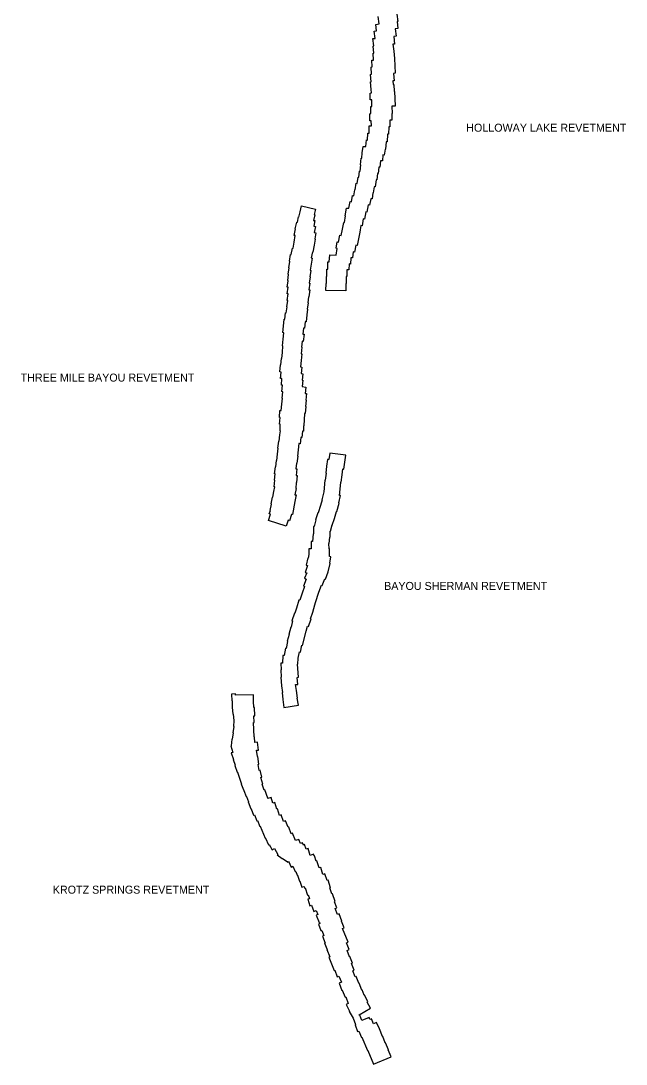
# Model space of a CAD drawing. Extents: x 2650582 to 3923188, y 277893 to 989177.
# Drawn here: x 3142521 to 3154611, y 743277 to 764129 of the extents above; entities that cross this region are included whole.
import ezdxf

# ---------------------------------------------------------------- set-up
doc = ezdxf.new("R2010")
doc.units = 0
doc.layers.add('Level 3', color=7, linetype='Continuous')

msp = doc.modelspace()

# ---------------------------------------------------------------- linework, layer by layer
at = {"layer": 'Level 3'}
for points in [[(3150030, 764262), (3150049, 764119), (3150038, 764118), (3150053, 763975), (3149999, 763969), (3150017, 763824), (3149968, 763818)], [(3149598, 763780), (3149580, 763924), (3149628, 763930), (3149614, 764060), (3149678, 764072), (3149658, 764217)], [(3149242, 760881), (3149260, 761005), (3149271, 761003), (3149285, 761126), (3149299, 761125), (3149313, 761249), (3149302, 761250), (3149317, 761385), (3149330, 761384), (3149341, 761493), (3149357, 761621), (3149413, 761621), (3149427, 761750), (3149445, 761748), (3149453, 761885), (3149476, 761883), (3149480, 762031), (3149522, 762030), (3149521, 762134), (3149494, 762133), (3149490, 762272), (3149515, 762277), (3149512, 762417), (3149534, 762417), (3149532, 762552), (3149501, 762550), (3149496, 762684), (3149522, 762689), (3149519, 762755), (3149517, 762755), (3149505, 762910), (3149516, 762911), (3149506, 763059), (3149526, 763061), (3149517, 763207), (3149538, 763209), (3149529, 763341), (3149568, 763344), (3149556, 763484), (3149570, 763485), (3149555, 763627), (3149571, 763629), (3149554, 763775), (3149598, 763780)], [(3149968, 763818), (3149986, 763667), (3149953, 763663), (3149969, 763522), (3149982, 763374), (3149992, 763230), (3150001, 763081), (3149967, 763079), (3149976, 762932), (3149954, 762931), (3149960, 762859), (3149972, 762859), (3149977, 762719), (3149984, 762720), (3149989, 762581), (3149994, 762581), (3149997, 762424), (3149934, 762423), (3149937, 762280), (3149928, 762280), (3149932, 762146), (3149888, 762145), (3149889, 762011), (3149868, 762011), (3149864, 761864), (3149844, 761865), (3149835, 761712), (3149820, 761713), (3149804, 761565), (3149796, 761566), (3149780, 761446), (3149754, 761449), (3149742, 761332), (3149707, 761335), (3149692, 761206), (3149673, 761208), (3149659, 761077), (3149646, 761078), (3149632, 760953), (3149617, 760955), (3149596, 760811)], [(3149596, 760811), (3149579, 760813), (3149561, 760691), (3149552, 760692), (3149535, 760569), (3149509, 760572), (3149487, 760447), (3149461, 760452), (3149434, 760308), (3149413, 760312), (3149388, 760167), (3149357, 760172), (3149336, 760035), (3149315, 760038), (3149294, 759905), (3149291, 759905), (3149265, 759775), (3149263, 759776), (3149237, 759639), (3149214, 759644), (3149187, 759509), (3149161, 759514), (3149143, 759390), (3149115, 759394), (3149104, 759268), (3149078, 759270), (3149074, 759150), (3149030, 759152), (3149032, 759023), (3149020, 759023), (3149022, 758877), (3149015, 758876), (3149012, 758735), (3148616, 758741), (3148618, 758880), (3148625, 758880), (3148623, 759021), (3148636, 759021), (3148634, 759166), (3148651, 759167), (3148656, 759314), (3148677, 759313), (3148690, 759451), (3148821, 759447), (3148840, 759579), (3148816, 759583), (3148842, 759712), (3148864, 759708), (3148890, 759845), (3148919, 759839), (3148944, 759969), (3148949, 759968), (3148970, 760100), (3148985, 760097), (3149006, 760232), (3149002, 760233), (3149028, 760385), (3149075, 760383), (3149100, 760518), (3149125, 760513), (3149147, 760638), (3149172, 760633), (3149189, 760754), (3149201, 760755), (3149219, 760884), (3149242, 760881)], [(3147853, 758540), (3147842, 758541), (3147860, 758672), (3147840, 758674), (3147858, 758805), (3147842, 758807), (3147860, 758936), (3147851, 758937), (3147869, 759063), (3147858, 759065), (3147877, 759193), (3147871, 759194), (3147891, 759323), (3147886, 759324), (3147910, 759462), (3147923, 759459), (3147946, 759589), (3147958, 759587), (3147978, 759707), (3147977, 759707), (3148002, 759837), (3147982, 759841), (3148009, 759970), (3148003, 759971), (3148034, 760106), (3148044, 760104), (3148068, 760210), (3148076, 760209), (3148099, 760313), (3148098, 760313), (3148126, 760434), (3148408, 760369), (3148383, 760256), (3148392, 760254), (3148367, 760142), (3148395, 760136), (3148370, 760029), (3148409, 760020), (3148381, 759900), (3148414, 759893), (3148390, 759770), (3148401, 759767), (3148377, 759646), (3148380, 759645), (3148356, 759507), (3148344, 759510), (3148322, 759390), (3148340, 759387), (3148318, 759266), (3148320, 759266), (3148302, 759144), (3148313, 759142), (3148294, 759016), (3148301, 759016), (3148283, 758887), (3148293, 758886), (3148276, 758755), (3148292, 758753), (3148273, 758615), (3148268, 758615), (3148251, 758494), (3148257, 758493)], [(3147720, 756339), (3147733, 756469), (3147733, 756469), (3147746, 756588), (3147743, 756589), (3147756, 756717), (3147732, 756719), (3147746, 756848), (3147724, 756850), (3147737, 756978), (3147710, 756981), (3147721, 757110), (3147692, 757113), (3147707, 757252), (3147713, 757251), (3147726, 757382), (3147736, 757381), (3147748, 757504), (3147744, 757504), (3147757, 757634), (3147749, 757634), (3147762, 757766), (3147760, 757766), (3147774, 757895), (3147753, 757898), (3147766, 758029), (3147765, 758029), (3147779, 758167), (3147796, 758166), (3147809, 758294), (3147821, 758293), (3147838, 758411), (3147836, 758412), (3147853, 758540)], [(3148257, 758493), (3148240, 758366), (3148246, 758365), (3148230, 758251), (3148232, 758251), (3148217, 758112), (3148198, 758114), (3148185, 757985), (3148164, 757987), (3148151, 757866), (3148177, 757864), (3148163, 757724), (3148140, 757726), (3148127, 757606), (3148135, 757605), (3148122, 757474), (3148133, 757473), (3148119, 757342), (3148123, 757341), (3148110, 757211), (3148135, 757208), (3148123, 757079), (3148153, 757076), (3148140, 756947), (3148153, 756946), (3148140, 756819), (3148216, 756811), (3148203, 756681), (3148227, 756678), (3148214, 756550), (3148218, 756550), (3148205, 756420), (3148215, 756419), (3148201, 756282)], [(3147861, 754147), (3147818, 754027), (3147465, 754145), (3147506, 754267), (3147483, 754275), (3147506, 754344), (3147501, 754345), (3147525, 754472), (3147523, 754473), (3147549, 754609), (3147554, 754609), (3147576, 754725), (3147574, 754725), (3147591, 754817), (3147580, 754818), (3147592, 754947), (3147585, 754948), (3147599, 755077), (3147589, 755078), (3147604, 755217), (3147613, 755217), (3147626, 755342), (3147634, 755341), (3147647, 755469), (3147649, 755469), (3147661, 755588), (3147657, 755588), (3147671, 755727), (3147682, 755726), (3147696, 755858), (3147697, 755858), (3147705, 755937), (3147701, 755937), (3147702, 756069), (3147689, 756070), (3147698, 756199), (3147688, 756200), (3147697, 756340), (3147720, 756339)], [(3148201, 756282), (3148188, 756284), (3148171, 756036), (3148169, 756036), (3148167, 755930), (3148149, 755931), (3148135, 755803), (3148113, 755805), (3148100, 755677), (3148072, 755679), (3148060, 755558), (3148062, 755558), (3148049, 755429), (3148051, 755429), (3148036, 755290), (3148026, 755291), (3148015, 755176), (3148035, 755174), (3148022, 755045), (3148040, 755043), (3148027, 754904), (3148020, 754904), (3148011, 754784), (3148017, 754783), (3147993, 754657), (3148017, 754653), (3147993, 754525), (3147995, 754524), (3147945, 754260), (3147930, 754263), (3147888, 754137), (3147861, 754147)], [(3148351, 752313), (3148392, 752455), (3148406, 752501), (3148471, 752710), (3148526, 752848), (3148538, 752843), (3148592, 752974), (3148607, 752968), (3148658, 753119), (3148660, 753119), (3148700, 753286), (3148691, 753289), (3148712, 753419), (3148689, 753423), (3148687, 753580), (3148677, 753579), (3148676, 753683), (3148680, 753683), (3148691, 753808), (3148699, 753808), (3148696, 753930), (3148706, 753928), (3148737, 754053), (3148742, 754052), (3148783, 754185), (3148785, 754184), (3148827, 754322), (3148833, 754321), (3148877, 754492), (3148871, 754494), (3148904, 754641), (3148886, 754645), (3148900, 754771), (3148899, 754771), (3148914, 754911), (3148919, 754911), (3148936, 755055), (3148940, 755055), (3148953, 755173), (3148972, 755170), (3149012, 755446), (3148693, 755492), (3148674, 755360), (3148649, 755363), (3148629, 755226), (3148626, 755227), (3148611, 755091), (3148617, 755091), (3148600, 754952), (3148596, 754952), (3148570, 754715), (3148535, 754557), (3148537, 754556), (3148507, 754440), (3148504, 754440), (3148460, 754295), (3148454, 754297), (3148409, 754155), (3148414, 754154), (3148381, 754022), (3148367, 754022), (3148367, 753874), (3148357, 753875), (3148344, 753724), (3148320, 753723), (3148321, 753575), (3148271, 753575), (3148272, 753465), (3148261, 753392), (3148253, 753394), (3148219, 753249), (3148248, 753242), (3148202, 753105), (3148233, 753094), (3148189, 752987), (3148222, 752973), (3148166, 752832), (3148184, 752825), (3148142, 752688), (3148137, 752689), (3148093, 752548), (3148075, 752553), (3148028, 752390)], [(3148028, 752390), (3147996, 752289), (3147989, 752292), (3147936, 752140), (3147950, 752135), (3147918, 752013), (3147915, 752014), (3147875, 751865), (3147877, 751864), (3147840, 751728), (3147850, 751725), (3147819, 751587), (3147810, 751589), (3147781, 751446), (3147755, 751447), (3147750, 751294), (3147715, 751293), (3147721, 751158), (3147711, 751157), (3147719, 751014), (3147714, 751014), (3147728, 750841), (3147745, 750706), (3147738, 750705), (3147757, 750568), (3147752, 750567), (3147776, 750406), (3148064, 750449), (3148042, 750591), (3148050, 750592), (3148029, 750746), (3148024, 750745), (3148009, 750864), (3148055, 750867), (3148043, 751008), (3148064, 751010), (3148049, 751271), (3148054, 751271), (3148057, 751390), (3148063, 751389), (3148089, 751516), (3148104, 751513), (3148134, 751648), (3148144, 751646), (3148221, 751932), (3148218, 751933), (3148244, 752031), (3148265, 752024), (3148318, 752176), (3148309, 752179), (3148351, 752313)], [(3146809, 750654), (3146808, 750676), (3146730, 750673), (3146735, 750540), (3146741, 750540), (3146743, 750412), (3146739, 750411), (3146758, 750274), (3146762, 750274), (3146776, 750148), (3146770, 750025), (3146772, 750025), (3146754, 749900), (3146760, 749899), (3146743, 749773), (3146737, 749774), (3146722, 749638), (3146717, 749637), (3146752, 749507), (3146724, 749499), (3146766, 749365), (3146763, 749364), (3146803, 749251), (3146796, 749249), (3146844, 749110), (3146849, 749112), (3146891, 748992), (3146887, 748990), (3146931, 748876), (3146923, 748873), (3146972, 748747), (3147022, 748623), (3147025, 748624), (3147067, 748520), (3147060, 748518), (3147115, 748377), (3147121, 748379), (3147169, 748256), (3147185, 748262), (3147233, 748142), (3147251, 748149), (3147297, 748029), (3147304, 748032), (3147401, 747792), (3147406, 747794), (3147467, 747662)], [(3147453, 748587), (3147452, 748589), (3147456, 748591), (3147394, 748757), (3147380, 748752), (3147344, 748871), (3147353, 748873), (3147317, 749007), (3147335, 749011), (3147304, 749153), (3147281, 749148), (3147258, 749267), (3147277, 749270), (3147254, 749427), (3147250, 749426), (3147231, 749550), (3147266, 749554), (3147247, 749712), (3147195, 749705), (3147188, 749818), (3147179, 749817), (3147166, 750107), (3147178, 750108), (3147174, 750238), (3147196, 750239), (3147189, 750407), (3147176, 750407), (3147169, 750533), (3147168, 750659), (3146809, 750654)], [(3148105, 747684), (3148075, 747769), (3148004, 747744), (3147946, 747893), (3147919, 747883), (3147872, 748016), (3147858, 748011), (3147810, 748143), (3147769, 748128), (3147723, 748260), (3147689, 748248), (3147645, 748377), (3147633, 748373), (3147591, 748508), (3147554, 748496), (3147521, 748608), (3147453, 748587)], [(3147467, 747662), (3147482, 747669), (3147543, 747560), (3147588, 747586), (3147651, 747470), (3147643, 747459), (3147743, 747387), (3147745, 747389), (3147857, 747315), (3147869, 747335), (3147919, 747216), (3147956, 747231), (3148003, 747124), (3148011, 747128), (3148040, 747051), (3148049, 747054), (3148090, 746936), (3148092, 746937), (3148136, 746813), (3148178, 746828)], [(3149176, 745156), (3149125, 745285), (3149147, 745294), (3149094, 745426), (3149087, 745423), (3149037, 745549), (3149079, 745566), (3149027, 745699), (3149059, 745713), (3148948, 745986), (3148979, 745998), (3148926, 746133), (3148934, 746136), (3148876, 746280), (3148848, 746269), (3148801, 746390), (3148830, 746401), (3148784, 746524), (3148801, 746530), (3148748, 746684), (3148734, 746680), (3148692, 746799), (3148706, 746803), (3148659, 746952), (3148637, 746946), (3148595, 747082), (3148555, 747069), (3148512, 747208), (3148481, 747199), (3148433, 747338), (3148421, 747334), (3148387, 747439), (3148381, 747437), (3148368, 747472), (3148302, 747449), (3148257, 747584), (3148221, 747572), (3148187, 747665), (3148164, 747656), (3148148, 747699), (3148105, 747684)], [(3148178, 746828), (3148188, 746795), (3148199, 746799), (3148244, 746657), (3148262, 746663), (3148289, 746587), (3148282, 746584), (3148282, 746583), (3148250, 746572), (3148296, 746439), (3148328, 746451), (3148372, 746329), (3148405, 746341), (3148406, 746339), (3148422, 746345), (3148452, 746267), (3148422, 746256), (3148478, 746111), (3148484, 746113), (3148494, 746086), (3148466, 746075), (3148516, 745945), (3148531, 745951), (3148573, 745845), (3148544, 745833), (3148599, 745697), (3148589, 745692), (3148639, 745569), (3148635, 745567), (3148693, 745421), (3148676, 745414), (3148782, 745149), (3148790, 745152), (3148841, 745023)], [(3148841, 745023), (3148874, 745036), (3148924, 744913), (3148876, 744894), (3148934, 744749), (3148942, 744753), (3148996, 744615), (3149010, 744621), (3149060, 744492), (3149018, 744468), (3149087, 744336), (3149078, 744331), (3149158, 744193), (3149161, 744194), (3149207, 744068), (3149196, 744063), (3149245, 743929), (3149272, 743939), (3149326, 743812), (3149332, 743815), (3149444, 743546), (3149450, 743549), (3149564, 743277), (3149915, 743423), (3149858, 743560), (3149863, 743562), (3149803, 743704), (3149801, 743703), (3149750, 743828), (3149747, 743827), (3149683, 743982), (3149626, 744111), (3149562, 744083), (3149526, 744184), (3149493, 744172), (3149479, 744206), (3149332, 744146), (3149291, 744258), (3149281, 744254), (3149278, 744262), (3149506, 744394), (3149437, 744514), (3149454, 744523), (3149382, 744660), (3149377, 744658), (3149338, 744761), (3149331, 744758), (3149277, 744896), (3149273, 744894), (3149218, 745031), (3149199, 745024), (3149150, 745145), (3149176, 745156)]]:
    msp.add_lwpolyline(points, dxfattribs=at)

# ---------------------------------------------------------------- texts
for s, p in [('HOLLOWAY LAKE REVETMENT', (3151418, 761914)), ('THREE MILE BAYOU REVETMENT', (3142516, 756919)), ('BAYOU SHERMAN REVETMENT', (3149777, 752755)), ('KROTZ SPRINGS REVETMENT', (3143159, 746684))]:
    msp.add_text(s, height=160, dxfattribs=at).set_placement(p)

doc.saveas('drawing.dxf')
